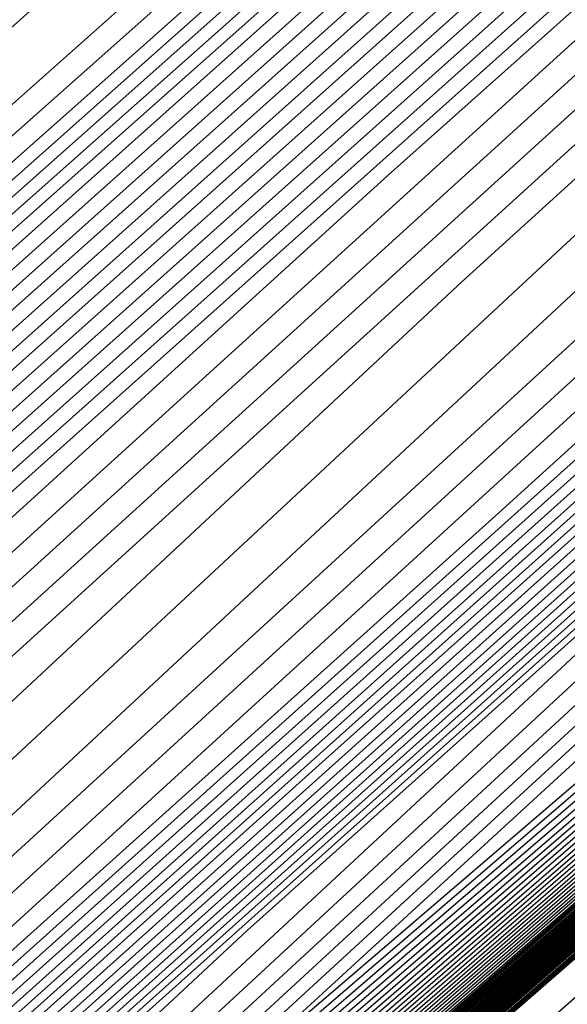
# Model space of a CAD drawing. Extents: x 3249832 to 3255657, y 13789405 to 13793316.
# Tile 828 of 1056: x 3253208.856 to 3253209.392, y 13791258.386 to 13791259.351. Entities that reach past the tile are written whole.
import ezdxf

# ---------------------------------------------------------------- set-up
doc = ezdxf.new("R2010")
doc.units = 0
doc.header["$LTSCALE"] = 100
doc.header["$MEASUREMENT"] = 0
for name, color, linetype in [('GRATIO_03231_CON', 1, 'CONTINUOUS'), ('GRATIO_0323_ICON', 1, 'CONTINUOUS'), ('TARGETS_EAST', 7, 'CONTINUOUS')]:
    doc.layers.add(name, color=color, linetype=linetype)

# ---------------------------------------------------------------- blocks, each defined once
blk = doc.blocks.new('Gratio_032316_contours')
at = {"layer": 'GRATIO_03231_CON', "color": 1, "linetype": 'Continuous', "flags": 128}
for points in [[(3253179.55027, 13791232.39503), (3253186.87441, 13791238.77001), (3253201.4775, 13791251.51898), (3253219.20823, 13791267.00714), (3253234.45763, 13791280.32933), (3253243.00028, 13791287.79153), (3253246.14511, 13791290.5444), (3253246.5846, 13791290.94974), (3253247.02187, 13791291.379), (3253250.20254, 13791294.24212), (3253258.88285, 13791301.95866), (3253274.44262, 13791315.73867), (3253292.7559, 13791331.95413), (3253308.32028, 13791345.76753)], [(3253305.54688, 13791344.02398), (3253290.11807, 13791330.73871), (3253272.33566, 13791315.41836), (3253257.35169, 13791302.48132), (3253257.35169, 13791302.48132), (3253249.01641, 13791295.23342), (3253245.97269, 13791292.5302), (3253245.56158, 13791292.11461), (3253245.4762, 13791292.02112), (3253244.81796, 13791291.45007), (3253243.04036, 13791289.89332), (3253239.87374, 13791287.09206), (3253236.15591, 13791283.78489), (3253233.00154, 13791280.95975), (3253231.24335, 13791279.35625), (3253230.58622, 13791278.7206), (3253230.45309, 13791278.55066), (3253230.05512, 13791278.15482), (3253227.75635, 13791276.08367), (3253221.70905, 13791270.69833), (3253210.99956, 13791261.18264), (3253198.45046, 13791250.01127), (3253187.8184, 13791240.48165), (3253181.88122, 13791235.03903)], [(3253180.16544, 13791232.93802), (3253187.28488, 13791239.13155), (3253201.72516, 13791251.73678), (3253219.33902, 13791267.12228), (3253234.51314, 13791280.37862), (3253243.01644, 13791287.80647), (3253246.14668, 13791290.54676), (3253246.58389, 13791290.95054), (3253247.01645, 13791291.37639), (3253250.16633, 13791294.21318), (3253258.7639, 13791301.85732), (3253274.17605, 13791315.50724), (3253292.31584, 13791331.56933), (3253307.73285, 13791345.25198)], [(3253286.91199, 13791327.90351), (3253270.3004, 13791313.58787), (3253256.45986, 13791301.63406), (3253256.45986, 13791301.63406), (3253248.78099, 13791294.94948), (3253245.9825, 13791292.45012), (3253245.61514, 13791292.05411), (3253245.63859, 13791292.02569), (3253245.64831, 13791292.01345), (3253245.6487, 13791292.01213), (3253245.59788, 13791291.97591), (3253245.26894, 13791291.69698), (3253244.38866, 13791290.927), (3253242.82134, 13791289.54052), (3253240.98121, 13791287.90363), (3253239.41995, 13791286.50533), (3253238.54974, 13791285.71168), (3253238.22449, 13791285.39707), (3253238.1586, 13791285.31295), (3253237.76157, 13791284.93959), (3253235.2234, 13791282.67234), (3253228.42923, 13791276.63538), (3253216.32748, 13791265.89058), (3253202.11972, 13791253.25073)], [(3253180.78061, 13791233.481), (3253187.69534, 13791239.49309), (3253201.97282, 13791251.95458), (3253219.46981, 13791267.23741), (3253234.56866, 13791280.42791), (3253243.03259, 13791287.8214), (3253246.14825, 13791290.54912), (3253246.58317, 13791290.95133), (3253247.01103, 13791291.37378), (3253250.13013, 13791294.18424), (3253258.64495, 13791301.75599), (3253273.90947, 13791315.27582), (3253291.87577, 13791331.18453), (3253307.14542, 13791344.73643)], [(3253297.92518, 13791337.32748), (3253283.7059, 13791325.0683), (3253268.26515, 13791311.75736), (3253255.56807, 13791300.78674), (3253255.56807, 13791300.78674), (3253248.54528, 13791294.66582), (3253245.98939, 13791292.3731), (3253245.65849, 13791292.00438), (3253245.28913, 13791291.62069), (3253242.53166, 13791289.14418), (3253235.01486, 13791282.46227), (3253221.55643, 13791270.51307), (3253205.72974, 13791256.43762), (3253192.29706, 13791244.42765), (3253184.78223, 13791237.59171), (3253181.7553, 13791234.70553)], [(3253181.39578, 13791234.02399), (3253188.1058, 13791239.85463), (3253202.22048, 13791252.17237), (3253219.6006, 13791267.35254), (3253234.62418, 13791280.4772), (3253243.04874, 13791287.83633), (3253246.14982, 13791290.55149), (3253246.58246, 13791290.95213), (3253247.00561, 13791291.37117), (3253250.09393, 13791294.15529), (3253258.526, 13791301.65465), (3253273.6429, 13791315.0444), (3253291.4357, 13791330.79973), (3253306.55799, 13791344.22088)], [(3253294.11432, 13791333.97923), (3253280.49981, 13791322.2331), (3253266.22991, 13791309.92685), (3253254.67628, 13791299.93942), (3253254.67628, 13791299.93942), (3253248.30944, 13791294.38233), (3253245.99522, 13791292.29747), (3253245.6983, 13791291.95932), (3253245.72328, 13791291.92907), (3253245.73457, 13791291.91491), (3253245.73653, 13791291.91171), (3253245.34417, 13791291.56965), (3253242.61508, 13791289.1599), (3253235.21755, 13791282.60893), (3253221.98799, 13791270.87558), (3253206.43541, 13791257.0484), (3253193.23698, 13791245.24834), (3253185.84773, 13791238.52662), (3253182.83404, 13791235.65556)], [(3253182.62612, 13791235.10996), (3253188.92672, 13791240.5777), (3253202.71581, 13791252.60797), (3253219.86218, 13791267.58281), (3253234.73522, 13791280.57579), (3253243.08105, 13791287.8662), (3253246.15297, 13791290.55621), (3253246.58103, 13791290.95372), (3253246.99477, 13791291.36594), (3253250.02153, 13791294.09741), (3253258.2881, 13791301.45198), (3253273.10975, 13791314.58156), (3253290.55557, 13791330.03014), (3253305.38313, 13791343.18978)], [(3253297.47575, 13791336.80773), (3253286.49262, 13791327.28273), (3253274.08716, 13791316.56326), (3253262.15552, 13791306.27036), (3253252.87956, 13791298.26005), (3253252.87955, 13791298.26005), (3253247.80855, 13791293.84927), (3253245.96162, 13791292.19878), (3253245.72534, 13791291.93024), (3253245.75435, 13791291.89596), (3253245.77563, 13791291.87071), (3253245.78423, 13791291.85986), (3253245.40225, 13791291.53345), (3253242.75996, 13791289.22016), (3253235.61469, 13791282.91332), (3253222.84905, 13791271.60346), (3253207.8468, 13791258.27), (3253195.117, 13791246.88955), (3253187.97877, 13791240.3964), (3253184.99154, 13791237.5556), (3253183.5248, 13791236.08985), (3253181.94747, 13791234.58882)], [(3253183.24129, 13791235.65295), (3253189.33718, 13791240.93924), (3253202.96347, 13791252.82577), (3253219.99297, 13791267.69794), (3253234.79073, 13791280.62508), (3253243.0972, 13791287.88113), (3253246.15454, 13791290.55858), (3253246.58032, 13791290.95452), (3253246.98935, 13791291.36333), (3253249.98532, 13791294.06847), (3253258.16915, 13791301.35065), (3253272.84317, 13791314.35013), (3253290.11551, 13791329.64534), (3253304.7957, 13791342.67423)], [(3253294.02642, 13791333.78378), (3253282.68176, 13791323.93448), (3253270.88098, 13791313.72817), (3253260.1195, 13791304.44076), (3253251.98515, 13791297.41577), (3253251.98515, 13791297.41577), (3253247.56681, 13791293.57263), (3253245.95778, 13791292.13434), (3253245.75244, 13791291.89978), (3253245.77853, 13791291.86902), (3253245.79724, 13791291.84682), (3253245.80308, 13791291.83911), (3253245.42475, 13791291.5224), (3253242.82757, 13791289.25555), (3253235.81103, 13791283.06795), (3253223.27892, 13791271.96813), (3253208.55242, 13791258.88089), (3253196.05701, 13791247.71015), (3253189.04429, 13791241.33129), (3253186.07028, 13791238.50562), (3253184.51712, 13791236.96591), (3253182.77185, 13791235.31713)], [(3253189.74764, 13791241.30078), (3253203.21113, 13791253.04357), (3253220.12376, 13791267.81308), (3253234.84625, 13791280.67437), (3253243.11336, 13791287.89607), (3253246.15611, 13791290.56094), (3253246.57961, 13791290.95531), (3253246.98393, 13791291.36072), (3253249.94912, 13791294.03953), (3253258.05019, 13791301.24931), (3253272.5766, 13791314.11871), (3253289.67544, 13791329.26055), (3253304.20827, 13791342.15868)], [(3253301.29459, 13791340.08431), (3253290.57708, 13791330.75983), (3253278.87091, 13791320.58623), (3253267.67519, 13791310.89262), (3253258.08665, 13791302.60747), (3253251.10143, 13791296.55908), (3253251.10143, 13791296.55908), (3253247.34819, 13791293.26908), (3253245.98572, 13791292.03255), (3253245.8053, 13791291.83791), (3253245.44036, 13791291.51929), (3253242.89277, 13791289.29362), (3253236.00649, 13791283.22354), (3253223.70853, 13791272.33307), (3253209.258, 13791259.49181), (3253196.99701, 13791248.53075)], [(3253190.1581, 13791241.66232), (3253203.45879, 13791253.26136), (3253220.25455, 13791267.92821), (3253234.90177, 13791280.72366), (3253243.12951, 13791287.911), (3253246.15768, 13791290.5633), (3253246.57889, 13791290.95611), (3253246.97851, 13791291.35811), (3253249.91292, 13791294.01058), (3253257.93124, 13791301.14798), (3253272.31002, 13791313.88729), (3253289.23538, 13791328.87575), (3253303.62084, 13791341.64313)], [(3253298.80028, 13791337.8979), (3253287.12774, 13791327.73589), (3253275.06006, 13791317.23798), (3253264.46894, 13791308.05761), (3253256.05008, 13791300.77851), (3253250.20517, 13791295.71695), (3253250.20517, 13791295.71695), (3253247.10226, 13791292.9973), (3253245.97489, 13791291.97616), (3253245.82295, 13791291.81823), (3253245.46055, 13791291.5107), (3253242.95853, 13791289.33101), (3253236.20195, 13791283.37912), (3253224.13814, 13791272.69801), (3253209.96358, 13791260.10273), (3253197.93702, 13791249.35135)], [(3253190.97902, 13791242.38539), (3253203.95411, 13791253.69696), (3253220.51613, 13791268.15847), (3253235.01281, 13791280.82224), (3253243.16182, 13791287.94087), (3253246.16082, 13791290.56803), (3253246.57747, 13791290.9577), (3253246.96767, 13791291.35288), (3253249.84051, 13791293.9527), (3253257.69334, 13791300.94531), (3253271.77687, 13791313.42445), (3253288.35525, 13791328.10615), (3253302.44598, 13791340.61203)], [(3253293.81166, 13791333.52509), (3253280.22907, 13791321.688), (3253267.43835, 13791310.54148), (3253258.05644, 13791302.38759), (3253251.97694, 13791297.12057), (3253248.41264, 13791294.03269), (3253248.41264, 13791294.03269), (3253246.61039, 13791292.45373), (3253245.95323, 13791291.86339), (3253245.85825, 13791291.77885), (3253245.50091, 13791291.49352), (3253243.09006, 13791289.4058), (3253236.59287, 13791283.6903), (3253224.99736, 13791273.4279), (3253211.37474, 13791261.32458), (3253199.81703, 13791250.99255)], [(3253191.38948, 13791242.74693), (3253204.20177, 13791253.91476), (3253220.64692, 13791268.27361), (3253235.06832, 13791280.87154), (3253243.17797, 13791287.9558), (3253246.1624, 13791290.57039), (3253246.57675, 13791290.9585), (3253246.96225, 13791291.35027), (3253249.80431, 13791293.92376), (3253257.57439, 13791300.84397), (3253271.51029, 13791313.19303), (3253287.91518, 13791327.72135), (3253301.85855, 13791340.09648)], [(3253303.37659, 13791341.82156), (3253291.31735, 13791331.33868), (3253276.77973, 13791318.66405), (3253263.6275, 13791307.19323), (3253254.85019, 13791299.55258), (3253249.94037, 13791295.2916), (3253247.51638, 13791293.19057), (3253247.51638, 13791293.19057), (3253246.36446, 13791292.18195), (3253245.9424, 13791291.80701), (3253245.8759, 13791291.75916), (3253245.5211, 13791291.48493), (3253243.15582, 13791289.44319), (3253236.78834, 13791283.84588), (3253225.42697, 13791273.79285), (3253212.08032, 13791261.9355), (3253200.75704, 13791251.81315)], [(3253191.79994, 13791243.10847), (3253204.44943, 13791254.13256), (3253220.77772, 13791268.38874), (3253235.12384, 13791280.92083), (3253243.19412, 13791287.97073), (3253246.16397, 13791290.57276), (3253246.57604, 13791290.95929), (3253246.95683, 13791291.34766), (3253249.76811, 13791293.89481), (3253257.45544, 13791300.74264), (3253271.24372, 13791312.9616), (3253287.47511, 13791327.33655), (3253301.27112, 13791339.58093)], [(3253301.8648, 13791340.49436), (3253288.82304, 13791329.15228), (3253273.33039, 13791315.64011), (3253259.81664, 13791303.84498), (3253251.64394, 13791296.71757), (3253247.9038, 13791293.46263), (3253246.62012, 13791292.34844), (3253246.62012, 13791292.34844), (3253246.11852, 13791291.91017), (3253245.93157, 13791291.75062), (3253245.89355, 13791291.73947), (3253245.54128, 13791291.47634), (3253243.22158, 13791289.48058), (3253236.9838, 13791284.00147), (3253225.85659, 13791274.15779), (3253212.78591, 13791262.54643), (3253201.69705, 13791252.63376)], [(3253192.2104, 13791243.47001), (3253204.69709, 13791254.35035), (3253220.90851, 13791268.50387), (3253235.17936, 13791280.97012), (3253243.21028, 13791287.98567), (3253246.16554, 13791290.57512), (3253246.57533, 13791290.96009), (3253246.95142, 13791291.34505), (3253249.73191, 13791293.86587), (3253257.33649, 13791300.6413), (3253270.97714, 13791312.73018), (3253287.03505, 13791326.95176), (3253300.68369, 13791339.06538)], [(3253300.5659, 13791339.35312), (3253286.80178, 13791327.37918), (3253270.61399, 13791313.25713), (3253256.85612, 13791301.24202), (3253256.85612, 13791301.24202), (3253249.16766, 13791294.52686), (3253246.33164, 13791292.05642), (3253245.91696, 13791291.71344), (3253245.89851, 13791291.73274), (3253245.87492, 13791291.7575), (3253245.85082, 13791291.78299), (3253245.51018, 13791291.52138), (3253243.25445, 13791289.55235), (3253237.16448, 13791284.1725), (3253226.28182, 13791274.52731), (3253213.49094, 13791263.15792), (3253202.63706, 13791253.45436), (3253196.50293, 13791247.87551)], [(3253193.03132, 13791244.19308), (3253205.19242, 13791254.78595), (3253221.17009, 13791268.73414), (3253235.29039, 13791281.0687), (3253243.24258, 13791288.01553), (3253246.16868, 13791290.57985), (3253246.5739, 13791290.96168), (3253246.94058, 13791291.33982), (3253249.6595, 13791293.80799), (3253257.09858, 13791300.43863), (3253270.44399, 13791312.26734), (3253286.15492, 13791326.18216), (3253299.50883, 13791338.03428)], [(3253299.39358, 13791338.31581), (3253285.92669, 13791326.60035), (3253270.08868, 13791312.78289), (3253256.6286, 13791301.0263), (3253256.6286, 13791301.0263), (3253249.10751, 13791294.45446), (3253246.33465, 13791292.03507), (3253245.9313, 13791291.69678), (3253245.91581, 13791291.71286), (3253245.89479, 13791291.73491), (3253245.87194, 13791291.75914), (3253245.54449, 13791291.51054), (3253243.38375, 13791289.62931), (3253237.55458, 13791284.48444), (3253227.14079, 13791275.25743), (3253214.90207, 13791264.3798), (3253204.51707, 13791255.09556), (3253198.63397, 13791249.74529)], [(3253193.44178, 13791244.55462), (3253205.44008, 13791255.00375), (3253221.30088, 13791268.84927), (3253235.34591, 13791281.11799), (3253243.25874, 13791288.03047), (3253246.17025, 13791290.58221), (3253246.57319, 13791290.96248), (3253246.93516, 13791291.33721), (3253249.6233, 13791293.77904), (3253256.97963, 13791300.3373), (3253270.17741, 13791312.03592), (3253285.71485, 13791325.79737), (3253298.92139, 13791337.51873)], [(3253298.80742, 13791337.79716), (3253285.48914, 13791326.21094), (3253269.82603, 13791312.54576), (3253256.51484, 13791300.91844), (3253256.51484, 13791300.91844), (3253249.07744, 13791294.41826), (3253246.33616, 13791292.02439), (3253245.93848, 13791291.68845), (3253245.92446, 13791291.70292), (3253245.90472, 13791291.72362), (3253245.8825, 13791291.74721), (3253245.56164, 13791291.50512), (3253243.4484, 13791289.66779), (3253237.74963, 13791284.64041), (3253227.57028, 13791275.62249), (3253215.60764, 13791264.99074), (3253205.45708, 13791255.91616), (3253199.69949, 13791250.68018)], [(3253193.85224, 13791244.91616), (3253205.68774, 13791255.22155), (3253221.43167, 13791268.9644), (3253235.40143, 13791281.16728), (3253243.27489, 13791288.0454), (3253246.17182, 13791290.58457), (3253246.57247, 13791290.96327), (3253246.92974, 13791291.3346), (3253249.5871, 13791293.7501), (3253256.86068, 13791300.23596), (3253269.91084, 13791311.8045), (3253285.27479, 13791325.41257), (3253298.33396, 13791337.00318)], [(3253298.22127, 13791337.2785), (3253285.05159, 13791325.82153), (3253269.56337, 13791312.30864), (3253256.40107, 13791300.81058), (3253256.40107, 13791300.81058), (3253249.04736, 13791294.38206), (3253246.33767, 13791292.01371), (3253245.94565, 13791291.68012), (3253245.93311, 13791291.69298), (3253245.91465, 13791291.71232), (3253245.89306, 13791291.73529), (3253245.57879, 13791291.49971), (3253243.51305, 13791289.70627), (3253237.94468, 13791284.79639), (3253227.99977, 13791275.98755), (3253216.31321, 13791265.60168), (3253206.39709, 13791256.73676), (3253200.76501, 13791251.61507)], [(3253194.2627, 13791245.2777), (3253205.9354, 13791255.43934), (3253221.56246, 13791269.07954), (3253235.45695, 13791281.21658), (3253243.29104, 13791288.06033), (3253246.17339, 13791290.58694), (3253246.57176, 13791290.96407), (3253246.92432, 13791291.33198), (3253249.55089, 13791293.72116), (3253256.74173, 13791300.13463), (3253269.64426, 13791311.57307), (3253284.83472, 13791325.02777), (3253297.74653, 13791336.48763)], [(3253297.63511, 13791336.75984), (3253284.61405, 13791325.43211), (3253269.30072, 13791312.07152), (3253256.28731, 13791300.70272), (3253256.28731, 13791300.70272), (3253249.01729, 13791294.34586), (3253246.33918, 13791292.00303), (3253245.95282, 13791291.67179), (3253245.94176, 13791291.68304), (3253245.92458, 13791291.70103), (3253245.90361, 13791291.72336), (3253245.59595, 13791291.49429), (3253243.5777, 13791289.74475), (3253238.13974, 13791284.95236), (3253228.42926, 13791276.35261), (3253217.01877, 13791266.21261), (3253207.33709, 13791257.55737), (3253201.83053, 13791252.54996)], [(3253195.08362, 13791246.00077), (3253206.43072, 13791255.87494), (3253221.82404, 13791269.3098), (3253235.56798, 13791281.31516), (3253243.32335, 13791288.0902), (3253246.17654, 13791290.59166), (3253246.57033, 13791290.96566), (3253246.91348, 13791291.32676), (3253249.47849, 13791293.66327), (3253256.50383, 13791299.93196), (3253269.11111, 13791311.11023), (3253283.95459, 13791324.25817), (3253296.57167, 13791335.45653)], [(3253296.46279, 13791335.72253), (3253283.73895, 13791324.65329), (3253268.77541, 13791311.59727), (3253256.05979, 13791300.487), (3253256.05979, 13791300.487), (3253248.95714, 13791294.27347), (3253246.3422, 13791291.98168), (3253245.96716, 13791291.65513), (3253245.95906, 13791291.66315), (3253245.94444, 13791291.67844), (3253245.92473, 13791291.69951), (3253245.63026, 13791291.48345), (3253243.707, 13791289.82171), (3253238.52984, 13791285.2643), (3253229.28824, 13791277.08273), (3253218.4299, 13791267.43449), (3253209.21711, 13791259.19857), (3253203.96156, 13791254.41974), (3253201.17274, 13791251.80591)], [(3253195.49408, 13791246.36231), (3253206.67838, 13791256.09274), (3253221.95483, 13791269.42494), (3253235.6235, 13791281.36445), (3253243.3395, 13791288.10513), (3253246.17811, 13791290.59402), (3253246.56962, 13791290.96646), (3253246.90806, 13791291.32415), (3253249.44229, 13791293.63433), (3253256.38488, 13791299.83062), (3253268.84454, 13791310.87881), (3253283.51452, 13791323.87338), (3253295.98424, 13791334.94098)], [(3253295.87663, 13791335.20388), (3253283.3014, 13791324.26387), (3253268.51275, 13791311.36015), (3253255.94603, 13791300.37914), (3253255.94603, 13791300.37914), (3253248.92653, 13791294.23785), (3253246.33944, 13791291.97568), (3253245.95993, 13791291.66258), (3253245.67105, 13791291.45355), (3253243.78755, 13791289.84359), (3253238.73212, 13791285.41271), (3253229.71987, 13791277.44555), (3253219.13574, 13791268.04515), (3253210.15712, 13791260.01917), (3253205.02708, 13791255.35463), (3253202.25149, 13791252.75594), (3253199.40186, 13791250.10686)], [(3253195.90454, 13791246.72385), (3253206.92604, 13791256.31054), (3253222.08562, 13791269.54007), (3253235.67902, 13791281.41374), (3253243.35566, 13791288.12007), (3253246.17968, 13791290.59639), (3253246.56891, 13791290.96725), (3253246.90264, 13791291.32154), (3253249.40609, 13791293.60539), (3253256.26593, 13791299.72929), (3253268.57796, 13791310.64739), (3253283.07446, 13791323.48858), (3253295.39681, 13791334.42543)], [(3253295.29047, 13791334.68522), (3253282.86386, 13791323.87446), (3253268.2501, 13791311.12303), (3253255.83226, 13791300.27128), (3253255.83226, 13791300.27128), (3253248.89643, 13791294.20168), (3253246.34073, 13791291.96524), (3253245.96634, 13791291.65508), (3253245.68492, 13791291.45158), (3253243.85017, 13791289.8842), (3253238.92627, 13791285.56963), (3253230.14909, 13791277.81089), (3253219.84127, 13791268.65612), (3253211.09712, 13791260.83977), (3253206.0926, 13791256.28952), (3253203.33023, 13791253.70596), (3253200.39417, 13791250.98293)], [(3253196.31501, 13791247.08539), (3253207.1737, 13791256.52833), (3253222.21641, 13791269.6552), (3253235.73454, 13791281.46303), (3253243.37181, 13791288.135), (3253246.18125, 13791290.59875), (3253246.56819, 13791290.96805), (3253246.89722, 13791291.31892), (3253249.36988, 13791293.57645), (3253256.14697, 13791299.62795), (3253268.31138, 13791310.41597), (3253282.63439, 13791323.10378), (3253294.80938, 13791333.90988)], [(3253294.70431, 13791334.16656), (3253282.42631, 13791323.48505), (3253267.98745, 13791310.88591), (3253255.7185, 13791300.16342), (3253255.7185, 13791300.16342), (3253248.86632, 13791294.16552), (3253246.34201, 13791291.95481), (3253245.97275, 13791291.64758), (3253245.6988, 13791291.44962), (3253243.91279, 13791289.92481), (3253239.12041, 13791285.72655), (3253230.57831, 13791278.17623), (3253220.5468, 13791269.26709), (3253212.03713, 13791261.66037), (3253207.15812, 13791257.22441), (3253204.40898, 13791254.65598), (3253201.38649, 13791251.85899)], [(3253197.13593, 13791247.80846), (3253207.66903, 13791256.96393), (3253222.47799, 13791269.88547), (3253235.84557, 13791281.56162), (3253243.40412, 13791288.16487), (3253246.18439, 13791290.60348), (3253246.56677, 13791290.96964), (3253246.88638, 13791291.3137), (3253249.29748, 13791293.51856), (3253255.90907, 13791299.42528), (3253267.77823, 13791309.95312), (3253281.75426, 13791322.33419), (3253293.63452, 13791332.87878)], [(3253293.53199, 13791333.12925), (3253281.55121, 13791322.70622), (3253267.46214, 13791310.41166), (3253255.49098, 13791299.9477), (3253255.49098, 13791299.9477), (3253248.80612, 13791294.09318), (3253246.34458, 13791291.93395), (3253245.98558, 13791291.63258), (3253245.72656, 13791291.44569), (3253244.03802, 13791290.00603), (3253239.5087, 13791286.04039), (3253231.43675, 13791278.90691), (3253221.95787, 13791270.48904), (3253213.91715, 13791263.30158), (3253209.28916, 13791259.09418), (3253206.56647, 13791256.55602), (3253203.37112, 13791253.61112), (3253198.43501, 13791249.15506)], [(3253197.54639, 13791248.17), (3253207.91669, 13791257.18173), (3253222.60878, 13791270.0006), (3253235.90109, 13791281.61091), (3253243.42027, 13791288.1798), (3253246.18596, 13791290.60584), (3253246.56605, 13791290.97044), (3253246.88096, 13791291.31109), (3253249.26128, 13791293.48962), (3253255.79012, 13791299.32395), (3253267.51166, 13791309.7217), (3253281.31419, 13791321.94939), (3253293.04709, 13791332.36323), (3253299.24948, 13791337.92415)], [(3253299.21969, 13791338.01181), (3253292.94584, 13791332.61059), (3253281.11367, 13791322.3168), (3253267.19948, 13791310.17454), (3253255.37722, 13791299.83984), (3253255.37722, 13791299.83983), (3253248.77601, 13791294.05701), (3253246.34587, 13791291.92352), (3253245.99199, 13791291.62508), (3253245.74044, 13791291.44372), (3253244.10063, 13791290.04663), (3253239.70285, 13791286.19731), (3253231.86597, 13791279.27225), (3253222.6634, 13791271.10001), (3253214.85715, 13791264.12218), (3253210.35468, 13791260.02907), (3253207.64522, 13791257.50604), (3253204.36344, 13791254.48718), (3253199.25939, 13791249.88337)], [(3253197.95685, 13791248.53154), (3253208.16435, 13791257.39953), (3253222.73957, 13791270.11573), (3253235.95661, 13791281.6602), (3253243.43643, 13791288.19473), (3253246.18754, 13791290.6082), (3253246.56534, 13791290.97123), (3253246.87554, 13791291.30847), (3253249.22507, 13791293.46068), (3253255.67117, 13791299.22261), (3253267.24508, 13791309.49028), (3253280.87413, 13791321.56459), (3253292.45966, 13791331.84768), (3253298.58416, 13791337.33876)], [(3253298.55474, 13791337.42533), (3253292.35968, 13791332.09194), (3253280.67612, 13791321.92739), (3253266.93683, 13791309.93742), (3253255.26346, 13791299.73197), (3253255.26346, 13791299.73197), (3253248.74591, 13791294.02084), (3253246.34715, 13791291.91308), (3253245.99841, 13791291.61758), (3253245.75432, 13791291.44175), (3253244.16325, 13791290.08724), (3253239.89699, 13791286.35423), (3253232.29519, 13791279.63759), (3253223.36893, 13791271.71098), (3253215.79716, 13791264.94278), (3253211.4202, 13791260.96396), (3253208.72397, 13791258.45606), (3253205.35575, 13791255.36324), (3253200.08377, 13791250.61169)], [(3253198.36731, 13791248.89308), (3253208.41201, 13791257.61732), (3253222.87037, 13791270.23087), (3253236.01213, 13791281.70949), (3253243.45258, 13791288.20967), (3253246.18911, 13791290.61057), (3253246.56463, 13791290.97203), (3253246.87012, 13791291.30586), (3253249.18887, 13791293.43173), (3253255.55222, 13791299.12128), (3253266.9785, 13791309.25886), (3253280.43407, 13791321.17979), (3253291.87223, 13791331.33213), (3253297.91884, 13791336.75338)], [(3253297.8898, 13791336.83884), (3253291.77352, 13791331.57328), (3253280.23857, 13791321.53798), (3253266.67418, 13791309.70029), (3253255.14969, 13791299.62411), (3253255.14969, 13791299.62411), (3253248.71581, 13791293.98467), (3253246.34844, 13791291.90265), (3253246.00482, 13791291.61008), (3253245.7682, 13791291.43979), (3253244.22587, 13791290.12785), (3253240.09114, 13791286.51115), (3253232.72441, 13791280.00293), (3253224.07447, 13791272.32196), (3253216.73717, 13791265.76338), (3253212.48572, 13791261.89885), (3253209.80272, 13791259.40608), (3253206.34807, 13791256.23931), (3253200.90814, 13791251.34)], [(3253199.18823, 13791249.61615), (3253208.90733, 13791258.05292), (3253223.13195, 13791270.46113), (3253236.12316, 13791281.80807), (3253243.48489, 13791288.23953), (3253246.19225, 13791290.61529), (3253246.5632, 13791290.97362), (3253246.85928, 13791291.30064), (3253249.11647, 13791293.37385), (3253255.31432, 13791298.91861), (3253266.44535, 13791308.79601), (3253279.55394, 13791320.4102), (3253290.69737, 13791330.30103), (3253296.5882, 13791335.58261)], [(3253296.5599, 13791335.66587), (3253290.6012, 13791330.53597), (3253279.36346, 13791320.75917), (3253266.14871, 13791309.22624), (3253254.92163, 13791299.40902), (3253254.92163, 13791299.40903), (3253248.65441, 13791293.91375), (3253246.34916, 13791291.88397), (3253246.0155, 13791291.59761), (3253245.79411, 13791291.43804), (3253244.34991, 13791290.21048), (3253240.47889, 13791286.82562), (3253233.5827, 13791280.7338), (3253225.48551, 13791273.54393), (3253218.61718, 13791267.40458), (3253214.61676, 13791263.76863), (3253211.96021, 13791261.30613), (3253208.3327, 13791257.99143), (3253202.5569, 13791252.79662), (3253198.00539, 13791248.68464)], [(3253199.59869, 13791249.97769), (3253209.15499, 13791258.27072), (3253223.26274, 13791270.57626), (3253236.17868, 13791281.85736), (3253243.50104, 13791288.25447), (3253246.19382, 13791290.61766), (3253246.56249, 13791290.97442), (3253246.85386, 13791291.29803), (3253249.08026, 13791293.34491), (3253255.19536, 13791298.81727), (3253266.17878, 13791308.56459), (3253279.11387, 13791320.0254), (3253290.10994, 13791329.78548), (3253295.92288, 13791334.99723)], [(3253295.89496, 13791335.07939), (3253290.01504, 13791330.01731), (3253278.92589, 13791320.36978), (3253265.8859, 13791308.9893), (3253254.80734, 13791299.30179), (3253254.80734, 13791299.30179), (3253248.62314, 13791293.87896), (3253246.34863, 13791291.87568), (3253246.01981, 13791291.5926), (3253245.80618, 13791291.43822), (3253244.41135, 13791290.25247), (3253240.67251, 13791286.98316), (3253234.01176, 13791281.09932), (3253226.19103, 13791274.15492), (3253219.55719, 13791268.22518), (3253215.68228, 13791264.70352), (3253213.03896, 13791262.25615), (3253209.32502, 13791258.8675), (3253203.38128, 13791253.52494), (3253198.62056, 13791249.22763)], [(3253200.00915, 13791250.33923), (3253209.40265, 13791258.48852), (3253223.39353, 13791270.6914), (3253236.2342, 13791281.90666), (3253243.51719, 13791288.2694), (3253246.19539, 13791290.62002), (3253246.56177, 13791290.97521), (3253246.84844, 13791291.29541), (3253249.04406, 13791293.31596), (3253255.07641, 13791298.71594), (3253265.9122, 13791308.33317), (3253278.6738, 13791319.6406), (3253289.52251, 13791329.26993), (3253295.25756, 13791334.41184)], [(3253295.23001, 13791334.4929), (3253289.42888, 13791329.49866), (3253278.48833, 13791319.98039), (3253265.62309, 13791308.75236), (3253254.69306, 13791299.19455), (3253254.69306, 13791299.19455), (3253248.59186, 13791293.84417), (3253246.34811, 13791291.86739), (3253246.02412, 13791291.58759), (3253245.81824, 13791291.43839), (3253244.4728, 13791290.29446), (3253240.86613, 13791287.1407), (3253234.44083, 13791281.46484), (3253226.89654, 13791274.76592), (3253220.4972, 13791269.04579), (3253216.7478, 13791265.63841), (3253214.1177, 13791263.20617), (3253210.31733, 13791259.74356), (3253204.20565, 13791254.25325), (3253199.23573, 13791249.77062)], [(3253200.41961, 13791250.70077), (3253209.65031, 13791258.70631), (3253223.52432, 13791270.80653), (3253236.28972, 13791281.95595), (3253243.53335, 13791288.28434), (3253246.19696, 13791290.62238), (3253246.56106, 13791290.97601), (3253246.84302, 13791291.2928), (3253249.00786, 13791293.28702), (3253254.95746, 13791298.6146), (3253265.64563, 13791308.10175), (3253278.23374, 13791319.25581), (3253288.93508, 13791328.75438), (3253294.59224, 13791333.82646)], [(3253294.56507, 13791333.90642), (3253288.84272, 13791328.98), (3253278.05076, 13791319.591), (3253265.36028, 13791308.51542), (3253254.57877, 13791299.08731), (3253254.57877, 13791299.08731), (3253248.56059, 13791293.80939), (3253246.34758, 13791291.8591), (3253246.02843, 13791291.58257), (3253245.83031, 13791291.43857), (3253244.53425, 13791290.33645), (3253241.05975, 13791287.29824), (3253234.86989, 13791281.83037), (3253227.60205, 13791275.37691), (3253221.43721, 13791269.86639), (3253217.81332, 13791266.5733), (3253215.19645, 13791264.15619), (3253211.30965, 13791260.61962), (3253205.03003, 13791254.98156), (3253199.8509, 13791250.3136)], [(3253201.24053, 13791251.42384), (3253210.14563, 13791259.14191), (3253223.7859, 13791271.0368), (3253236.40075, 13791282.05453), (3253243.56565, 13791288.3142), (3253246.20011, 13791290.62711), (3253246.55963, 13791290.9776), (3253246.83219, 13791291.28758), (3253248.93546, 13791293.22914), (3253254.71956, 13791298.41193), (3253265.11248, 13791307.63891), (3253277.35361, 13791318.48621), (3253287.76022, 13791327.72328), (3253293.2616, 13791332.65569)], [(3253293.23517, 13791332.73345), (3253287.67041, 13791327.94269), (3253277.17563, 13791318.81222), (3253264.83466, 13791308.04155), (3253254.35019, 13791298.87283), (3253254.35019, 13791298.87283), (3253248.49805, 13791293.73981), (3253246.34653, 13791291.84252), (3253246.03705, 13791291.57255), (3253245.85444, 13791291.43892), (3253244.65714, 13791290.42044), (3253241.44699, 13791287.61333), (3253235.72802, 13791282.56142), (3253229.01308, 13791276.59891), (3253223.31722, 13791271.50759), (3253219.94436, 13791268.44307), (3253217.35394, 13791266.05623), (3253213.29428, 13791262.37175), (3253206.67878, 13791256.43818), (3253201.08124, 13791251.39958)], [(3253201.65099, 13791251.78538), (3253210.3933, 13791259.35971), (3253223.91669, 13791271.15193), (3253236.45627, 13791282.10382), (3253243.58181, 13791288.32914), (3253246.20168, 13791290.62947), (3253246.55892, 13791290.9784), (3253246.82677, 13791291.28496), (3253248.89925, 13791293.20019), (3253254.60061, 13791298.3106), (3253264.8459, 13791307.40749), (3253276.91354, 13791318.10141), (3253287.17279, 13791327.20773)], [(3253287.08425, 13791327.42403), (3253276.73806, 13791318.42283), (3253264.57185, 13791307.80461), (3253254.2359, 13791298.76559), (3253254.2359, 13791298.76559), (3253248.46678, 13791293.70503), (3253246.346, 13791291.83423), (3253246.04136, 13791291.56753), (3253245.86651, 13791291.4391), (3253244.71859, 13791290.46243), (3253241.64061, 13791287.77087), (3253236.15708, 13791282.92694), (3253229.71859, 13791277.2099), (3253224.25723, 13791272.32819), (3253221.00988, 13791269.37796), (3253218.43269, 13791267.00625), (3253214.2866, 13791263.24781), (3253207.50316, 13791257.1665), (3253201.69641, 13791251.94257)], [(3253215.27891, 13791264.12388), (3253208.32754, 13791257.89481), (3253202.31158, 13791252.48555), (3253202.06145, 13791252.14692), (3253210.64096, 13791259.57751), (3253224.04748, 13791271.26706)], [(3253216.27123, 13791264.99994), (3253209.15191, 13791258.62312), (3253202.92675, 13791253.02854), (3253202.47191, 13791252.50846), (3253210.88862, 13791259.7953), (3253224.17827, 13791271.38219)], [(3253218.25586, 13791266.75207), (3253210.80067, 13791260.07975), (3253204.15709, 13791254.11451), (3253203.29283, 13791253.23153), (3253211.38394, 13791260.2309), (3253224.43985, 13791271.61246)], [(3253219.24818, 13791267.62813), (3253211.62504, 13791260.80806), (3253204.77226, 13791254.6575), (3253203.70329, 13791253.59307), (3253211.6316, 13791260.4487), (3253224.57064, 13791271.72759)], [(3253220.24049, 13791268.50419), (3253212.44942, 13791261.53637), (3253205.38743, 13791255.20049), (3253204.11375, 13791253.95461), (3253211.87926, 13791260.6665), (3253224.70143, 13791271.84272)], [(3253221.23281, 13791269.38026), (3253213.2738, 13791262.26468), (3253206.0026, 13791255.74348), (3253204.52421, 13791254.31615), (3253212.12692, 13791260.88429), (3253224.83222, 13791271.95786)], [(3253223.21744, 13791271.13238), (3253214.92255, 13791263.72131), (3253207.23294, 13791256.82945), (3253205.34514, 13791255.03922), (3253212.62225, 13791261.31989), (3253225.0938, 13791272.18812)], [(3253215.74693, 13791264.44962), (3253207.84811, 13791257.37244), (3253205.7556, 13791255.40076), (3253212.86991, 13791261.53769), (3253225.22459, 13791272.30326)], [(3253216.57131, 13791265.17793), (3253208.46329, 13791257.91542), (3253206.16606, 13791255.7623), (3253213.11757, 13791261.75549), (3253225.35538, 13791272.41839)], [(3253217.39568, 13791265.90624), (3253209.07846, 13791258.45841), (3253206.57652, 13791256.12384), (3253213.36523, 13791261.97329), (3253225.48617, 13791272.53352)], [(3253219.04444, 13791267.36287), (3253210.3088, 13791259.54439), (3253207.39744, 13791256.84691), (3253213.86055, 13791262.40888), (3253225.74775, 13791272.76379)], [(3253219.86882, 13791268.09118), (3253210.92397, 13791260.08737), (3253207.8079, 13791257.20845), (3253214.10821, 13791262.62668), (3253225.87854, 13791272.87892)], [(3253220.69319, 13791268.81949), (3253211.53914, 13791260.63036), (3253208.21836, 13791257.56999), (3253214.35587, 13791262.84448), (3253226.00933, 13791272.99405)], [(3253221.51757, 13791269.54781), (3253212.15431, 13791261.17335), (3253208.62882, 13791257.93153), (3253214.60353, 13791263.06227), (3253226.14013, 13791273.10919)]]:
    blk.add_lwpolyline(points, dxfattribs=at)
at = {"layer": 'GRATIO_03231_CON', "color": 5, "linetype": 'Continuous', "flags": 128}
for points in [[(3253214.64222, 13791264.58529), (3253212.82224, 13791262.90633), (3253208.26868, 13791258.82424), (3253200.34371, 13791251.76675)], [(3253178.31993, 13791231.30905), (3253186.05349, 13791238.04694), (3253200.98218, 13791251.08338), (3253218.94665, 13791266.77688), (3253234.34659, 13791280.23075), (3253242.96798, 13791287.76167), (3253246.14197, 13791290.53967), (3253246.58603, 13791290.94815), (3253247.02107, 13791291.37394), (3253250.18182, 13791294.2177), (3253258.80647, 13791301.88356), (3253274.26937, 13791315.56557), (3253292.48955, 13791331.61762), (3253308.02221, 13791345.18354)], [(3253177.70476, 13791230.76607), (3253185.64303, 13791237.6854), (3253200.73452, 13791250.86558), (3253218.81586, 13791266.66175), (3253234.29107, 13791280.18146), (3253242.95182, 13791287.74673), (3253246.1404, 13791290.53731), (3253246.58674, 13791290.94735), (3253247.01436, 13791291.36584), (3253250.12102, 13791294.16091), (3253258.59804, 13791301.69555), (3253273.79626, 13791315.14336), (3253291.70456, 13791330.92064), (3253306.97134, 13791344.25434)], [(3253177.08958, 13791230.22308), (3253185.23257, 13791237.32386), (3253200.48686, 13791250.64779), (3253218.68507, 13791266.54661), (3253234.23556, 13791280.13216), (3253242.93567, 13791287.7318), (3253246.13883, 13791290.53495), (3253246.58745, 13791290.94656), (3253247.00766, 13791291.35773), (3253250.06022, 13791294.10413), (3253258.38961, 13791301.50754), (3253273.32314, 13791314.72115), (3253290.91956, 13791330.22366), (3253305.92046, 13791343.32515)], [(3253176.47441, 13791229.68009), (3253184.82211, 13791236.96232), (3253200.23919, 13791250.42999), (3253218.55428, 13791266.43148), (3253234.18004, 13791280.08287), (3253242.91952, 13791287.71687), (3253246.13725, 13791290.53258), (3253246.58817, 13791290.94576), (3253247.00095, 13791291.34963), (3253249.99942, 13791294.04734), (3253258.18118, 13791301.31953), (3253272.85003, 13791314.29894), (3253290.13456, 13791329.52668), (3253304.86958, 13791342.39595)], [(3253175.24407, 13791228.59412), (3253184.00119, 13791236.23925), (3253199.74387, 13791249.99439), (3253218.2927, 13791266.20121), (3253234.069, 13791279.98429), (3253242.88721, 13791287.687), (3253246.13411, 13791290.52786), (3253246.58959, 13791290.94417), (3253246.98754, 13791291.33342), (3253249.87782, 13791293.93376), (3253257.76432, 13791300.94351), (3253271.9038, 13791313.45451), (3253288.56457, 13791328.13272), (3253302.76783, 13791340.53756)], [(3253196.57706, 13791247.03615), (3253203.47105, 13791253.1938), (3253218.75951, 13791266.60126), (3253234.06971, 13791279.98413), (3253242.88772, 13791287.68662), (3253246.13462, 13791290.52731), (3253246.59031, 13791290.94338), (3253246.98083, 13791291.32532), (3253249.81702, 13791293.87697), (3253257.55589, 13791300.7555), (3253271.43068, 13791313.0323), (3253287.77957, 13791327.43574), (3253301.71695, 13791339.60837)]]:
    blk.add_lwpolyline(points, dxfattribs=at)
at = {"layer": 'GRATIO_0323_ICON', "color": 7, "linetype": 'Continuous', "flags": 128}
for points in [[(3253175.85924, 13791229.13711), (3253184.41165, 13791236.60078), (3253199.99153, 13791250.21219), (3253218.42349, 13791266.31635), (3253234.12452, 13791280.03358), (3253242.90336, 13791287.70193), (3253246.13568, 13791290.53022), (3253246.58888, 13791290.94497), (3253246.99424, 13791291.34152), (3253249.93862, 13791293.99055), (3253257.97275, 13791301.13152), (3253272.37691, 13791313.87673), (3253289.34956, 13791328.8297), (3253303.81871, 13791341.46676)], [(3253182.01095, 13791234.56698), (3253188.51626, 13791240.21616), (3253202.46814, 13791252.39017), (3253219.73139, 13791267.46768), (3253234.6797, 13791280.5265), (3253243.0649, 13791287.85127), (3253246.1514, 13791290.55385), (3253246.58175, 13791290.95293), (3253247.00019, 13791291.36856), (3253250.05773, 13791294.12635), (3253258.40705, 13791301.55332), (3253273.37632, 13791314.81298), (3253290.99564, 13791330.41494), (3253305.97056, 13791343.70533)], [(3253300.92509, 13791339.83167), (3253290.30347, 13791330.63098), (3253277.29334, 13791319.39835), (3253264.19154, 13791308.09997), (3253253.77396, 13791299.10432), (3253253.77396, 13791299.10432), (3253248.05021, 13791294.126), (3253245.96481, 13791292.26394), (3253245.69601, 13791291.96314), (3253245.7252, 13791291.92833), (3253245.74632, 13791291.90301), (3253245.75643, 13791291.89038), (3253245.37203, 13791291.55291), (3253242.68738, 13791289.1902), (3253235.41612, 13791282.76112), (3253222.41852, 13791271.23952), (3253207.1411, 13791257.6592), (3253194.17699, 13791246.06894), (3253186.91325, 13791239.46151), (3253183.91279, 13791236.60558), (3253182.53248, 13791235.21378)], [(3253190.56856, 13791242.02386), (3253203.70645, 13791253.47916), (3253220.38534, 13791268.04334), (3253234.95729, 13791280.77295), (3253243.14566, 13791287.92593), (3253246.15925, 13791290.56567), (3253246.57818, 13791290.95691), (3253246.97309, 13791291.35549), (3253249.87672, 13791293.98164), (3253257.81229, 13791301.04664), (3253272.04344, 13791313.65587), (3253288.79531, 13791328.49095), (3253303.03341, 13791341.12758)], [(3253296.30597, 13791335.71149), (3253283.6784, 13791324.71194), (3253271.2492, 13791313.88973), (3253261.26269, 13791305.2226), (3253254.01351, 13791298.94954), (3253249.3089, 13791294.87482), (3253249.3089, 13791294.87482), (3253246.85632, 13791292.72552), (3253245.96406, 13791291.91978), (3253245.8406, 13791291.79854), (3253245.48073, 13791291.50211), (3253243.02429, 13791289.36841), (3253236.39741, 13791283.53471), (3253224.56775, 13791273.06296), (3253210.66916, 13791260.71366), (3253198.87703, 13791250.17195)], [(3253192.62086, 13791243.83154), (3253204.94475, 13791254.56815), (3253221.0393, 13791268.61901), (3253235.23488, 13791281.01941), (3253243.22643, 13791288.0006), (3253246.16711, 13791290.57748), (3253246.57461, 13791290.96089), (3253246.946, 13791291.34243), (3253249.6957, 13791293.83693), (3253257.21754, 13791300.53997), (3253270.71056, 13791312.49876), (3253286.59498, 13791326.56696), (3253300.09626, 13791338.54983)], [(3253299.97974, 13791338.83447), (3253286.36423, 13791326.98977), (3253270.35134, 13791313.02001), (3253256.74236, 13791301.13416), (3253256.74236, 13791301.13416), (3253249.13759, 13791294.49066), (3253246.33315, 13791292.04574), (3253245.92413, 13791291.70511), (3253245.90716, 13791291.7228), (3253245.88485, 13791291.7462), (3253245.86138, 13791291.77107), (3253245.52733, 13791291.51596), (3253243.3191, 13791289.59083), (3253237.35953, 13791284.32847), (3253226.71131, 13791274.89237), (3253214.19651, 13791263.76886), (3253203.57707, 13791254.27496), (3253197.56845, 13791248.8104)], [(3253194.67316, 13791245.63924), (3253206.18306, 13791255.65714), (3253221.69325, 13791269.19467), (3253235.51247, 13791281.26587), (3253243.3072, 13791288.07527), (3253246.17497, 13791290.5893), (3253246.57105, 13791290.96487), (3253246.9189, 13791291.32937), (3253249.51469, 13791293.69222), (3253256.62278, 13791300.03329), (3253269.37769, 13791311.34165), (3253284.39466, 13791324.64297), (3253297.1591, 13791335.97208)], [(3253297.04895, 13791336.24119), (3253284.1765, 13791325.0427), (3253269.03806, 13791311.8344), (3253256.17355, 13791300.59486), (3253256.17355, 13791300.59486), (3253248.98721, 13791294.30967), (3253246.34069, 13791291.99235), (3253245.95999, 13791291.66346), (3253245.95041, 13791291.6731), (3253245.93451, 13791291.68974), (3253245.91417, 13791291.71143), (3253245.6131, 13791291.48887), (3253243.64235, 13791289.78323), (3253238.33479, 13791285.10833), (3253228.85875, 13791276.71767), (3253217.72434, 13791266.82355), (3253208.2771, 13791258.37797), (3253202.89605, 13791253.48485), (3253200.09399, 13791250.85589)], [(3253196.72547, 13791247.44693), (3253207.42136, 13791256.74613), (3253222.3472, 13791269.77033), (3253235.79006, 13791281.51232), (3253243.38797, 13791288.14993), (3253246.18282, 13791290.60111), (3253246.56748, 13791290.96885), (3253246.8918, 13791291.31631), (3253249.33368, 13791293.5475), (3253256.02802, 13791299.52662), (3253268.04481, 13791310.18454), (3253282.19433, 13791322.71898), (3253294.22195, 13791333.39433)], [(3253294.11815, 13791333.64791), (3253281.98876, 13791323.09563), (3253267.72479, 13791310.64878), (3253255.60474, 13791300.05556), (3253255.60474, 13791300.05556), (3253248.83622, 13791294.12935), (3253246.3433, 13791291.94438), (3253245.97917, 13791291.64008), (3253245.71268, 13791291.44765), (3253243.9754, 13791289.96542), (3253239.31456, 13791285.88347), (3253231.00753, 13791278.54157), (3253221.25234, 13791269.87807), (3253212.97714, 13791262.48097), (3253208.22364, 13791258.15929), (3253205.48773, 13791255.606), (3253202.3788, 13791252.73505), (3253197.61064, 13791248.42675)], [(3253198.77777, 13791249.25461), (3253208.65967, 13791257.83512), (3253223.00116, 13791270.346), (3253236.06765, 13791281.75878), (3253243.46873, 13791288.2246), (3253246.19068, 13791290.61293), (3253246.56391, 13791290.97283), (3253246.8647, 13791291.30325), (3253249.15267, 13791293.40279), (3253255.43327, 13791299.01994), (3253266.71193, 13791309.02744), (3253279.994, 13791320.795), (3253291.2848, 13791330.81658), (3253297.25352, 13791336.168)], [(3253297.22485, 13791336.25236), (3253291.18736, 13791331.05463), (3253279.80103, 13791321.14857), (3253266.41152, 13791309.46318), (3253255.03592, 13791299.51627), (3253255.03592, 13791299.51627), (3253248.68568, 13791293.94854), (3253246.34968, 13791291.89227), (3253246.01119, 13791291.60264), (3253245.78203, 13791291.43788), (3253244.28846, 13791290.1685), (3253240.28527, 13791286.66808), (3253233.15363, 13791280.36827), (3253224.78, 13791272.93293), (3253217.67718, 13791266.58398), (3253213.55124, 13791262.83374), (3253210.88146, 13791260.35611), (3253207.34038, 13791257.11537), (3253201.73252, 13791252.06831)], [(3253200.83007, 13791251.06231), (3253209.89797, 13791258.92411), (3253223.65511, 13791270.92166), (3253236.34523, 13791282.00524), (3253243.5495, 13791288.29927), (3253246.19853, 13791290.62475), (3253246.56034, 13791290.9768), (3253246.83761, 13791291.29019), (3253248.97166, 13791293.25808), (3253254.83851, 13791298.51327), (3253265.37905, 13791307.87033), (3253277.79367, 13791318.87101), (3253288.34765, 13791328.23883), (3253293.92692, 13791333.24107)], [(3253293.90012, 13791333.31993), (3253288.25656, 13791328.46134), (3253277.61319, 13791319.20161), (3253265.09747, 13791308.27849), (3253254.46448, 13791298.98007), (3253254.46448, 13791298.98007), (3253248.52932, 13791293.7746), (3253246.34705, 13791291.85081), (3253246.03274, 13791291.57756), (3253245.84238, 13791291.43874), (3253244.5957, 13791290.37845), (3253241.25337, 13791287.45579), (3253235.29895, 13791282.19589), (3253228.30757, 13791275.98791), (3253222.37721, 13791270.68699), (3253218.87884, 13791267.50819), (3253216.2752, 13791265.10621), (3253212.30196, 13791261.49569), (3253205.85441, 13791255.70987), (3253200.46607, 13791250.85659)], [(3253217.26355, 13791265.876), (3253209.97629, 13791259.35143), (3253203.54192, 13791253.57153), (3253202.88237, 13791252.87), (3253211.13628, 13791260.0131), (3253224.30906, 13791271.49733)], [(3253222.22513, 13791270.25632), (3253214.09818, 13791262.993), (3253206.61777, 13791256.28646), (3253204.93468, 13791254.67769), (3253212.37458, 13791261.10209), (3253224.96301, 13791272.07299)], [(3253218.22006, 13791266.63456), (3253209.69363, 13791259.0014), (3253206.98698, 13791256.48538), (3253213.61289, 13791262.19108), (3253225.61696, 13791272.64865)], [(3253222.34195, 13791270.27612), (3253212.76948, 13791261.71633), (3253209.03928, 13791258.29307), (3253214.8512, 13791263.28007), (3253226.27092, 13791273.22432)]]:
    blk.add_lwpolyline(points, dxfattribs=at)

msp = doc.modelspace()

# ---------------------------------------------------------------- block references
at = {"layer": 'TARGETS_EAST'}
msp.add_blockref('Gratio_032316_contours', (0, 0), dxfattribs=at)

doc.saveas('drawing.dxf')
